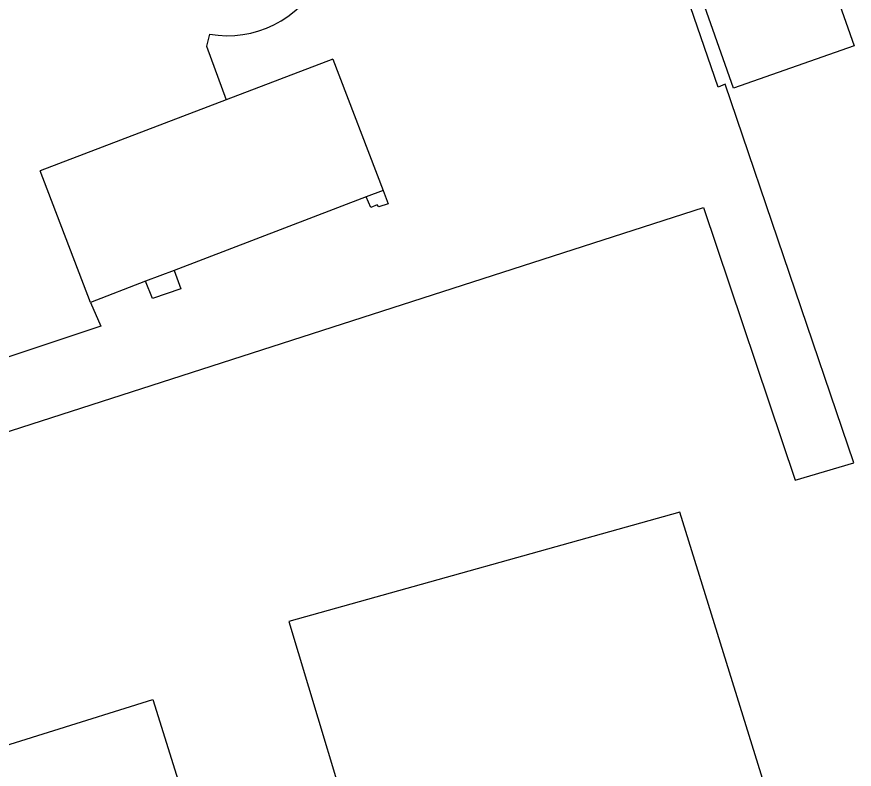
# Model space of a CAD drawing. Extents: x 136000 to 138005, y 398500 to 400500.
# Drawn here: x 137638.1 to 137697.6, y 398873.8 to 398927.3 of the extents above; entities that cross this region are included whole.
import ezdxf

# ---------------------------------------------------------------- set-up
doc = ezdxf.new("R2010")
doc.units = 0
for name, color, linetype in [('gg-bbg-bijgebouw', 7, 'Continuous'), ('gg-bbg-gedigitaliseerde bijgebouw', 7, 'Continuous'), ('gg-knt-bronhoudergrens', 7, 'Continuous')]:
    doc.layers.add(name, color=color, linetype=linetype)

msp = doc.modelspace()

# ---------------------------------------------------------------- linework, layer by layer
at = {"layer": 'gg-bbg-bijgebouw'}
msp.add_lwpolyline([(137628.441, 398862.27), (137625.468, 398871.799), (137647.739, 398878.749), (137650.713, 398869.219), (137628.441, 398862.27)], dxfattribs=at)
at = {"layer": 'gg-bbg-gedigitaliseerde bijgebouw'}
for p, q in [((137660.514, 398924.292), (137652.954, 398921.399)), ((137660.514, 398924.292), (137664.091, 398914.944)), ((137652.954, 398921.399), (137639.723, 398916.337)), ((137643.3, 398906.989), (137639.723, 398916.337)), ((137664.091, 398914.944), (137662.888, 398914.484)), ((137662.888, 398914.484), (137649.249, 398909.265)), ((137649.249, 398909.265), (137647.219, 398908.488)), ((137647.219, 398908.488), (137643.3, 398906.989))]:
    msp.add_line(p, q, dxfattribs=at)
msp.add_lwpolyline([(137680.223, 398947.126), (137688.806, 398950.147), (137697.572, 398925.237), (137688.989, 398922.216), (137680.223, 398947.126)], dxfattribs=at)
at = {"layer": 'gg-knt-bronhoudergrens'}
for points in [[(137643.3, 398906.989), (137644.045, 398905.31), (137630.763, 398900.865), (137632.668, 398896.261), (137686.855, 398913.724), (137693.364, 398894.356), (137697.544, 398895.573), (137688.389, 398922.508), (137687.913, 398922.296), (137677.118, 398953.623), (137677.594, 398953.729), (137667.858, 398966.058), (137662.989, 398958.121), (137660.264, 398952.959), (137648.807, 398940.974), (137649.707, 398940.074)], [(137651.771, 398926.053), (137651.559, 398925.207), (137652.954, 398921.399)], [(137664.091, 398914.944), (137664.446, 398914.007), (137663.789, 398913.774), (137663.684, 398913.923), (137663.218, 398913.732), (137662.888, 398914.484)], [(137649.249, 398909.265), (137649.714, 398907.954), (137647.703, 398907.255), (137647.219, 398908.488)], [(137640.963, 398859.266), (137642.669, 398854.979), (137645.646, 398850.653), (137648.9, 398847.439), (137653.385, 398846.05), (137657.592, 398846.883), (137665.569, 398851.169), (137678.031, 398858.154), (137692.993, 398866.886), (137685.175, 398892.087), (137657.393, 398884.308), (137662.91, 398865.973), (137640.963, 398859.266)]]:
    msp.add_lwpolyline(points, dxfattribs=at)
msp.add_arc((137653.03, 398933.401), 7.455, 260.27938, 116.46909, dxfattribs=at)

doc.saveas('drawing.dxf')
